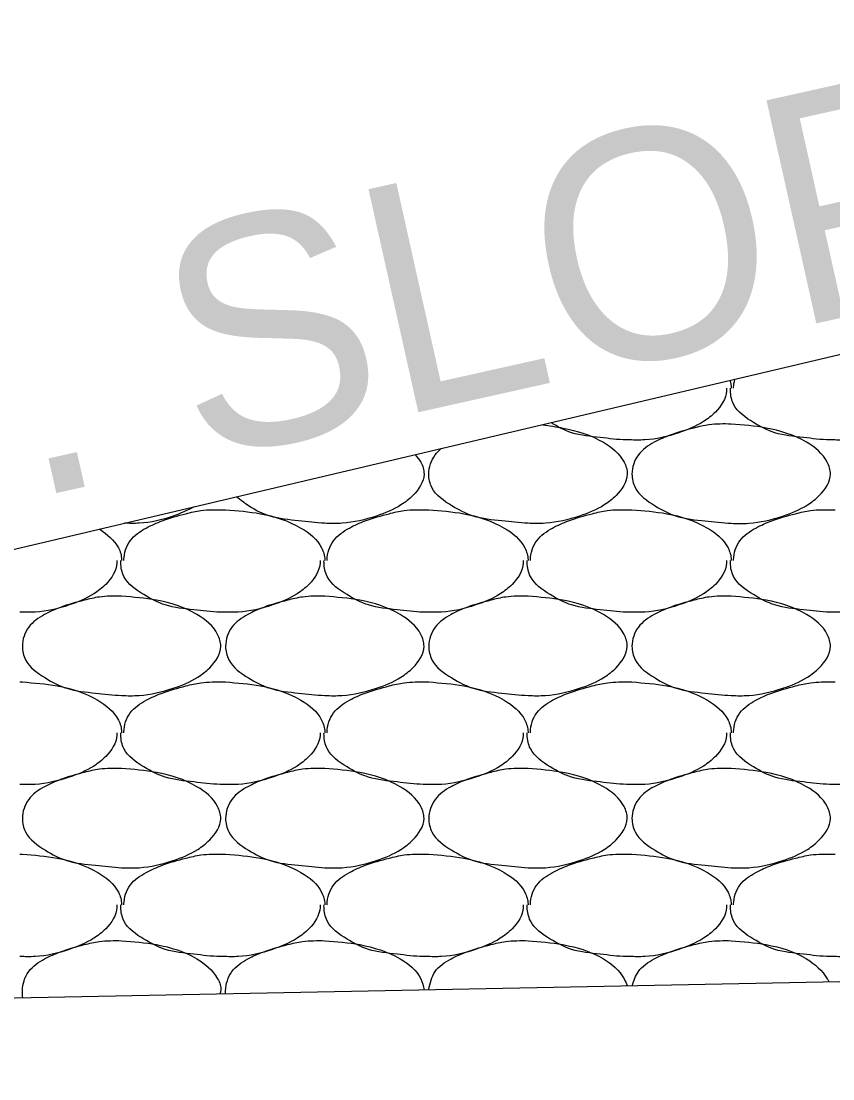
# Model space of a CAD drawing. Extents: x 1364961 to 1365294, y 367927 to 368034.
# Drawn here: x 1365020.157 to 1365022.202, y 367952.554 to 367955.219 of the extents above; entities that cross this region are included whole.
import ezdxf

# ---------------------------------------------------------------- set-up
doc = ezdxf.new("R2010")
doc.units = 0
doc.layers.add('Default', color=7, linetype='Continuous')

msp = doc.modelspace()

# ---------------------------------------------------------------- linework, layer by layer
at = {"layer": 'Default'}
for p, q in [((1365025.2251, 367955.0869), (1365003.7239, 367950.0182)), ((1365020.6661, 367953.9879), (1365020.6721, 367953.9879)), ((1365021.1781, 367953.9879), (1365021.1841, 367953.9879)), ((1365021.6901, 367953.9879), (1365021.6961, 367953.9879)), ((1365022.2021, 367953.9879), (1365022.2081, 367953.9879)), ((1365020.1541, 367953.5539), (1365020.1601, 367953.5539)), ((1365020.6661, 367953.5539), (1365020.6721, 367953.5539)), ((1365021.1781, 367953.5539), (1365021.1841, 367953.5539)), ((1365021.6901, 367953.5539), (1365021.6961, 367953.5539)), ((1365022.2021, 367953.5539), (1365022.2081, 367953.5539)), ((1365020.1541, 367953.1199), (1365020.1601, 367953.1199)), ((1365020.6661, 367953.1199), (1365020.6721, 367953.1199)), ((1365021.1781, 367953.1199), (1365021.1841, 367953.1199)), ((1365021.6901, 367953.1199), (1365021.6961, 367953.1199)), ((1365022.2021, 367953.1199), (1365022.2081, 367953.1199)), ((1365014.9002, 367952.6529), (1365031.1681, 367952.9779))]:
    msp.add_line(p, q, dxfattribs=at)
for points in [[(1365021.9431, 367954.3129), (1365021.9461, 367954.2959), (1365021.9461, 367954.2939)], [(1365021.9521, 367954.2939), (1365021.9521, 367954.2959), (1365021.9551, 367954.3159)], [(1365021.9341, 367954.2939), (1365021.9341, 367954.2879), (1365021.9061, 367954.2339), (1365021.8761, 367954.2099), (1365021.8141, 367954.1819), (1365021.7281, 367954.1639), (1365021.6901, 367954.1639)], [(1365022.2021, 367954.1639), (1365022.1941, 367954.1639), (1365022.1281, 367954.1699), (1365022.0561, 367954.1819), (1365022.0021, 367954.2079), (1365021.9521, 367954.2539), (1365021.9441, 367954.2879), (1365021.9441, 367954.2939)], [(1365022.4461, 367954.2939), (1365022.4461, 367954.2879), (1365022.4181, 367954.2339), (1365022.3881, 367954.2099), (1365022.3261, 367954.1819), (1365022.2401, 367954.1639), (1365022.2021, 367954.1639)], [(1365021.4711, 367954.2019), (1365021.5221, 367954.1939), (1365021.6241, 367954.1579), (1365021.6761, 367954.1079), (1365021.6841, 367954.0779), (1365021.6561, 367954.0239), (1365021.6261, 367953.9999), (1365021.5641, 367953.9719), (1365021.4781, 367953.9539), (1365021.4341, 367953.9539), (1365021.3681, 367953.9599), (1365021.2961, 367953.9719), (1365021.2421, 367953.9979), (1365021.1921, 367954.0439), (1365021.1841, 367954.0779), (1365021.2001, 367954.1259), (1365021.2151, 367954.1419)], [(1365021.6901, 367954.1639), (1365021.6821, 367954.1639), (1365021.6161, 367954.1699), (1365021.5441, 367954.1819), (1365021.4921, 367954.2069)], [(1365021.9461, 367954.2039), (1365022.0341, 367954.1939), (1365022.1361, 367954.1579), (1365022.1881, 367954.1079), (1365022.1961, 367954.0779), (1365022.1681, 367954.0239), (1365022.1381, 367953.9999), (1365022.0761, 367953.9719), (1365021.9901, 367953.9539), (1365021.9461, 367953.9539), (1365021.8801, 367953.9599), (1365021.8081, 367953.9719), (1365021.7541, 367953.9979), (1365021.7041, 367954.0439), (1365021.6961, 367954.0779), (1365021.7121, 367954.1259), (1365021.7521, 367954.1579), (1365021.7921, 367954.1759), (1365021.8521, 367954.1939), (1365021.8901, 367954.2019), (1365021.9461, 367954.2039)], [(1365021.1501, 367954.1259), (1365021.1641, 367954.1079), (1365021.1721, 367954.0779), (1365021.1441, 367954.0239), (1365021.1141, 367953.9999), (1365021.0521, 367953.9719), (1365020.9661, 367953.9539), (1365020.9221, 367953.9539), (1365020.8561, 367953.9599), (1365020.7841, 367953.9719), (1365020.7301, 367953.9979), (1365020.7001, 367954.0199)], [(1365020.4161, 367953.8599), (1365020.4161, 367953.8619), (1365020.4321, 367953.9099), (1365020.4721, 367953.9419), (1365020.5121, 367953.9599), (1365020.5721, 367953.9779), (1365020.6101, 367953.9859), (1365020.6661, 367953.9879)], [(1365020.5931, 367953.9949), (1365020.5401, 367953.9719), (1365020.4541, 367953.9539), (1365020.4171, 367953.9539)], [(1365020.6721, 367953.9879), (1365020.7601, 367953.9779), (1365020.8621, 367953.9419), (1365020.9141, 367953.8919), (1365020.9221, 367953.8619), (1365020.9221, 367953.8599)], [(1365020.9281, 367953.8599), (1365020.9281, 367953.8619), (1365020.9441, 367953.9099), (1365020.9841, 367953.9419), (1365021.0241, 367953.9599), (1365021.0841, 367953.9779), (1365021.1221, 367953.9859), (1365021.1781, 367953.9879)], [(1365021.1841, 367953.9879), (1365021.2721, 367953.9779), (1365021.3741, 367953.9419), (1365021.4261, 367953.8919), (1365021.4341, 367953.8619), (1365021.4341, 367953.8599)], [(1365021.4401, 367953.8599), (1365021.4401, 367953.8619), (1365021.4561, 367953.9099), (1365021.4961, 367953.9419), (1365021.5361, 367953.9599), (1365021.5961, 367953.9779), (1365021.6341, 367953.9859), (1365021.6901, 367953.9879)], [(1365021.6961, 367953.9879), (1365021.7841, 367953.9779), (1365021.8861, 367953.9419), (1365021.9381, 367953.8919), (1365021.9461, 367953.8619), (1365021.9461, 367953.8599)], [(1365021.9521, 367953.8599), (1365021.9521, 367953.8619), (1365021.9681, 367953.9099), (1365022.0081, 367953.9419), (1365022.0481, 367953.9599), (1365022.1081, 367953.9779), (1365022.1461, 367953.9859), (1365022.2021, 367953.9879)], [(1365020.3551, 367953.9389), (1365020.4021, 367953.8919), (1365020.4101, 367953.8619), (1365020.4101, 367953.8599)], [(1365020.3981, 367953.8599), (1365020.3981, 367953.8539), (1365020.3701, 367953.7999), (1365020.3401, 367953.7759), (1365020.2781, 367953.7479), (1365020.1921, 367953.7299), (1365020.1541, 367953.7299)], [(1365020.6661, 367953.7299), (1365020.6581, 367953.7299), (1365020.5921, 367953.7359), (1365020.5201, 367953.7479), (1365020.4661, 367953.7739), (1365020.4161, 367953.8199), (1365020.4081, 367953.8539), (1365020.4081, 367953.8599)], [(1365020.9101, 367953.8599), (1365020.9101, 367953.8539), (1365020.8821, 367953.7999), (1365020.8521, 367953.7759), (1365020.7901, 367953.7479), (1365020.7041, 367953.7299), (1365020.6661, 367953.7299)], [(1365021.1781, 367953.7299), (1365021.1701, 367953.7299), (1365021.1041, 367953.7359), (1365021.0321, 367953.7479), (1365020.9781, 367953.7739), (1365020.9281, 367953.8199), (1365020.9201, 367953.8539), (1365020.9201, 367953.8599)], [(1365021.4221, 367953.8599), (1365021.4221, 367953.8539), (1365021.3941, 367953.7999), (1365021.3641, 367953.7759), (1365021.3021, 367953.7479), (1365021.2161, 367953.7299), (1365021.1781, 367953.7299)], [(1365021.6901, 367953.7299), (1365021.6821, 367953.7299), (1365021.6161, 367953.7359), (1365021.5441, 367953.7479), (1365021.4901, 367953.7739), (1365021.4401, 367953.8199), (1365021.4321, 367953.8539), (1365021.4321, 367953.8599)], [(1365021.9341, 367953.8599), (1365021.9341, 367953.8539), (1365021.9061, 367953.7999), (1365021.8761, 367953.7759), (1365021.8141, 367953.7479), (1365021.7281, 367953.7299), (1365021.6901, 367953.7299)], [(1365022.2021, 367953.7299), (1365022.1941, 367953.7299), (1365022.1281, 367953.7359), (1365022.0561, 367953.7479), (1365022.0021, 367953.7739), (1365021.9521, 367953.8199), (1365021.9441, 367953.8539), (1365021.9441, 367953.8599)], [(1365022.4461, 367953.8599), (1365022.4461, 367953.8539), (1365022.4181, 367953.7999), (1365022.3881, 367953.7759), (1365022.3261, 367953.7479), (1365022.2401, 367953.7299), (1365022.2021, 367953.7299)], [(1365020.4101, 367953.7699), (1365020.4981, 367953.7599), (1365020.6001, 367953.7239), (1365020.6521, 367953.6739), (1365020.6601, 367953.6439), (1365020.6321, 367953.5899), (1365020.6021, 367953.5659), (1365020.5401, 367953.5379), (1365020.4541, 367953.5199), (1365020.4101, 367953.5199), (1365020.3441, 367953.5259), (1365020.2721, 367953.5379), (1365020.2181, 367953.5639), (1365020.1681, 367953.6099), (1365020.1601, 367953.6439), (1365020.1761, 367953.6919), (1365020.2161, 367953.7239), (1365020.2561, 367953.7419), (1365020.3161, 367953.7599), (1365020.3541, 367953.7679), (1365020.4101, 367953.7699)], [(1365020.9221, 367953.7699), (1365021.0101, 367953.7599), (1365021.1121, 367953.7239), (1365021.1641, 367953.6739), (1365021.1721, 367953.6439), (1365021.1441, 367953.5899), (1365021.1141, 367953.5659), (1365021.0521, 367953.5379), (1365020.9661, 367953.5199), (1365020.9221, 367953.5199), (1365020.8561, 367953.5259), (1365020.7841, 367953.5379), (1365020.7301, 367953.5639), (1365020.6801, 367953.6099), (1365020.6721, 367953.6439), (1365020.6881, 367953.6919), (1365020.7281, 367953.7239), (1365020.7681, 367953.7419), (1365020.8281, 367953.7599), (1365020.8661, 367953.7679), (1365020.9221, 367953.7699)], [(1365021.4341, 367953.7699), (1365021.5221, 367953.7599), (1365021.6241, 367953.7239), (1365021.6761, 367953.6739), (1365021.6841, 367953.6439), (1365021.6561, 367953.5899), (1365021.6261, 367953.5659), (1365021.5641, 367953.5379), (1365021.4781, 367953.5199), (1365021.4341, 367953.5199), (1365021.3681, 367953.5259), (1365021.2961, 367953.5379), (1365021.2421, 367953.5639), (1365021.1921, 367953.6099), (1365021.1841, 367953.6439), (1365021.2001, 367953.6919), (1365021.2401, 367953.7239), (1365021.2801, 367953.7419), (1365021.3401, 367953.7599), (1365021.3781, 367953.7679), (1365021.4341, 367953.7699)], [(1365021.9461, 367953.7699), (1365022.0341, 367953.7599), (1365022.1361, 367953.7239), (1365022.1881, 367953.6739), (1365022.1961, 367953.6439), (1365022.1681, 367953.5899), (1365022.1381, 367953.5659), (1365022.0761, 367953.5379), (1365021.9901, 367953.5199), (1365021.9461, 367953.5199), (1365021.8801, 367953.5259), (1365021.8081, 367953.5379), (1365021.7541, 367953.5639), (1365021.7041, 367953.6099), (1365021.6961, 367953.6439), (1365021.7121, 367953.6919), (1365021.7521, 367953.7239), (1365021.7921, 367953.7419), (1365021.8521, 367953.7599), (1365021.8901, 367953.7679), (1365021.9461, 367953.7699)], [(1365020.1601, 367953.5539), (1365020.2481, 367953.5439), (1365020.3501, 367953.5079), (1365020.4021, 367953.4579), (1365020.4101, 367953.4279), (1365020.4101, 367953.4259)], [(1365020.4161, 367953.4259), (1365020.4161, 367953.4279), (1365020.4321, 367953.4759), (1365020.4721, 367953.5079), (1365020.5121, 367953.5259), (1365020.5721, 367953.5439), (1365020.6101, 367953.5519), (1365020.6661, 367953.5539)], [(1365020.6721, 367953.5539), (1365020.7601, 367953.5439), (1365020.8621, 367953.5079), (1365020.9141, 367953.4579), (1365020.9221, 367953.4279), (1365020.9221, 367953.4259)], [(1365020.9281, 367953.4259), (1365020.9281, 367953.4279), (1365020.9441, 367953.4759), (1365020.9841, 367953.5079), (1365021.0241, 367953.5259), (1365021.0841, 367953.5439), (1365021.1221, 367953.5519), (1365021.1781, 367953.5539)], [(1365021.1841, 367953.5539), (1365021.2721, 367953.5439), (1365021.3741, 367953.5079), (1365021.4261, 367953.4579), (1365021.4341, 367953.4279), (1365021.4341, 367953.4259)], [(1365021.4401, 367953.4259), (1365021.4401, 367953.4279), (1365021.4561, 367953.4759), (1365021.4961, 367953.5079), (1365021.5361, 367953.5259), (1365021.5961, 367953.5439), (1365021.6341, 367953.5519), (1365021.6901, 367953.5539)], [(1365021.6961, 367953.5539), (1365021.7841, 367953.5439), (1365021.8861, 367953.5079), (1365021.9381, 367953.4579), (1365021.9461, 367953.4279), (1365021.9461, 367953.4259)], [(1365021.9521, 367953.4259), (1365021.9521, 367953.4279), (1365021.9681, 367953.4759), (1365022.0081, 367953.5079), (1365022.0481, 367953.5259), (1365022.1081, 367953.5439), (1365022.1461, 367953.5519), (1365022.2021, 367953.5539)], [(1365020.3981, 367953.4259), (1365020.3981, 367953.4199), (1365020.3701, 367953.3659), (1365020.3401, 367953.3419), (1365020.2781, 367953.3139), (1365020.1921, 367953.2959), (1365020.1541, 367953.2959)], [(1365020.6661, 367953.2959), (1365020.6581, 367953.2959), (1365020.5921, 367953.3019), (1365020.5201, 367953.3139), (1365020.4661, 367953.3399), (1365020.4161, 367953.3859), (1365020.4081, 367953.4199), (1365020.4081, 367953.4259)], [(1365020.9101, 367953.4259), (1365020.9101, 367953.4199), (1365020.8821, 367953.3659), (1365020.8521, 367953.3419), (1365020.7901, 367953.3139), (1365020.7041, 367953.2959), (1365020.6661, 367953.2959)], [(1365021.1781, 367953.2959), (1365021.1701, 367953.2959), (1365021.1041, 367953.3019), (1365021.0321, 367953.3139), (1365020.9781, 367953.3399), (1365020.9281, 367953.3859), (1365020.9201, 367953.4199), (1365020.9201, 367953.4259)], [(1365021.4221, 367953.4259), (1365021.4221, 367953.4199), (1365021.3941, 367953.3659), (1365021.3641, 367953.3419), (1365021.3021, 367953.3139), (1365021.2161, 367953.2959), (1365021.1781, 367953.2959)], [(1365021.6901, 367953.2959), (1365021.6821, 367953.2959), (1365021.6161, 367953.3019), (1365021.5441, 367953.3139), (1365021.4901, 367953.3399), (1365021.4401, 367953.3859), (1365021.4321, 367953.4199), (1365021.4321, 367953.4259)], [(1365021.9341, 367953.4259), (1365021.9341, 367953.4199), (1365021.9061, 367953.3659), (1365021.8761, 367953.3419), (1365021.8141, 367953.3139), (1365021.7281, 367953.2959), (1365021.6901, 367953.2959)], [(1365022.2021, 367953.2959), (1365022.1941, 367953.2959), (1365022.1281, 367953.3019), (1365022.0561, 367953.3139), (1365022.0021, 367953.3399), (1365021.9521, 367953.3859), (1365021.9441, 367953.4199), (1365021.9441, 367953.4259)], [(1365022.4461, 367953.4259), (1365022.4461, 367953.4199), (1365022.4181, 367953.3659), (1365022.3881, 367953.3419), (1365022.3261, 367953.3139), (1365022.2401, 367953.2959), (1365022.2021, 367953.2959)], [(1365020.4101, 367953.3359), (1365020.4981, 367953.3259), (1365020.6001, 367953.2899), (1365020.6521, 367953.2399), (1365020.6601, 367953.2099), (1365020.6321, 367953.1559), (1365020.6021, 367953.1319), (1365020.5401, 367953.1039), (1365020.4541, 367953.0859), (1365020.4101, 367953.0859), (1365020.3441, 367953.0919), (1365020.2721, 367953.1039), (1365020.2181, 367953.1299), (1365020.1681, 367953.1759), (1365020.1601, 367953.2099), (1365020.1761, 367953.2579), (1365020.2161, 367953.2899), (1365020.2561, 367953.3079), (1365020.3161, 367953.3259), (1365020.3541, 367953.3339), (1365020.4101, 367953.3359)], [(1365020.9221, 367953.3359), (1365021.0101, 367953.3259), (1365021.1121, 367953.2899), (1365021.1641, 367953.2399), (1365021.1721, 367953.2099), (1365021.1441, 367953.1559), (1365021.1141, 367953.1319), (1365021.0521, 367953.1039), (1365020.9661, 367953.0859), (1365020.9221, 367953.0859), (1365020.8561, 367953.0919), (1365020.7841, 367953.1039), (1365020.7301, 367953.1299), (1365020.6801, 367953.1759), (1365020.6721, 367953.2099), (1365020.6881, 367953.2579), (1365020.7281, 367953.2899), (1365020.7681, 367953.3079), (1365020.8281, 367953.3259), (1365020.8661, 367953.3339), (1365020.9221, 367953.3359)], [(1365021.4341, 367953.3359), (1365021.5221, 367953.3259), (1365021.6241, 367953.2899), (1365021.6761, 367953.2399), (1365021.6841, 367953.2099), (1365021.6561, 367953.1559), (1365021.6261, 367953.1319), (1365021.5641, 367953.1039), (1365021.4781, 367953.0859), (1365021.4341, 367953.0859), (1365021.3681, 367953.0919), (1365021.2961, 367953.1039), (1365021.2421, 367953.1299), (1365021.1921, 367953.1759), (1365021.1841, 367953.2099), (1365021.2001, 367953.2579), (1365021.2401, 367953.2899), (1365021.2801, 367953.3079), (1365021.3401, 367953.3259), (1365021.3781, 367953.3339), (1365021.4341, 367953.3359)], [(1365021.9461, 367953.3359), (1365022.0341, 367953.3259), (1365022.1361, 367953.2899), (1365022.1881, 367953.2399), (1365022.1961, 367953.2099), (1365022.1681, 367953.1559), (1365022.1381, 367953.1319), (1365022.0761, 367953.1039), (1365021.9901, 367953.0859), (1365021.9461, 367953.0859), (1365021.8801, 367953.0919), (1365021.8081, 367953.1039), (1365021.7541, 367953.1299), (1365021.7041, 367953.1759), (1365021.6961, 367953.2099), (1365021.7121, 367953.2579), (1365021.7521, 367953.2899), (1365021.7921, 367953.3079), (1365021.8521, 367953.3259), (1365021.8901, 367953.3339), (1365021.9461, 367953.3359)], [(1365020.1601, 367953.1199), (1365020.2481, 367953.1099), (1365020.3501, 367953.0739), (1365020.4021, 367953.0239), (1365020.4101, 367952.9939), (1365020.4101, 367952.9919)], [(1365020.4161, 367952.9919), (1365020.4161, 367952.9939), (1365020.4321, 367953.0419), (1365020.4721, 367953.0739), (1365020.5121, 367953.0919), (1365020.5721, 367953.1099), (1365020.6101, 367953.1179), (1365020.6661, 367953.1199)], [(1365020.6721, 367953.1199), (1365020.7601, 367953.1099), (1365020.8621, 367953.0739), (1365020.9141, 367953.0239), (1365020.9221, 367952.9939), (1365020.9221, 367952.9919)], [(1365020.9281, 367952.9919), (1365020.9281, 367952.9939), (1365020.9441, 367953.0419), (1365020.9841, 367953.0739), (1365021.0241, 367953.0919), (1365021.0841, 367953.1099), (1365021.1221, 367953.1179), (1365021.1781, 367953.1199)], [(1365021.1841, 367953.1199), (1365021.2721, 367953.1099), (1365021.3741, 367953.0739), (1365021.4261, 367953.0239), (1365021.4341, 367952.9939), (1365021.4341, 367952.9919)], [(1365021.4401, 367952.9919), (1365021.4401, 367952.9939), (1365021.4561, 367953.0419), (1365021.4961, 367953.0739), (1365021.5361, 367953.0919), (1365021.5961, 367953.1099), (1365021.6341, 367953.1179), (1365021.6901, 367953.1199)], [(1365021.6961, 367953.1199), (1365021.7841, 367953.1099), (1365021.8861, 367953.0739), (1365021.9381, 367953.0239), (1365021.9461, 367952.9939), (1365021.9461, 367952.9919)], [(1365021.9521, 367952.9919), (1365021.9521, 367952.9939), (1365021.9681, 367953.0419), (1365022.0081, 367953.0739), (1365022.0481, 367953.0919), (1365022.1081, 367953.1099), (1365022.1461, 367953.1179), (1365022.2021, 367953.1199)], [(1365020.3981, 367952.9919), (1365020.3981, 367952.9859), (1365020.3701, 367952.9319), (1365020.3401, 367952.9079), (1365020.2781, 367952.8799), (1365020.1921, 367952.8619), (1365020.1541, 367952.8619)], [(1365020.6661, 367952.8619), (1365020.6581, 367952.8619), (1365020.5921, 367952.8679), (1365020.5201, 367952.8799), (1365020.4661, 367952.9059), (1365020.4161, 367952.9519), (1365020.4081, 367952.9859), (1365020.4081, 367952.9919)], [(1365020.9101, 367952.9919), (1365020.9101, 367952.9859), (1365020.8821, 367952.9319), (1365020.8521, 367952.9079), (1365020.7901, 367952.8799), (1365020.7041, 367952.8619), (1365020.6661, 367952.8619)], [(1365021.1781, 367952.8619), (1365021.1701, 367952.8619), (1365021.1041, 367952.8679), (1365021.0321, 367952.8799), (1365020.9781, 367952.9059), (1365020.9281, 367952.9519), (1365020.9201, 367952.9859), (1365020.9201, 367952.9919)], [(1365021.4221, 367952.9919), (1365021.4221, 367952.9859), (1365021.3941, 367952.9319), (1365021.3641, 367952.9079), (1365021.3021, 367952.8799), (1365021.2161, 367952.8619), (1365021.1781, 367952.8619)], [(1365021.6901, 367952.8619), (1365021.6821, 367952.8619), (1365021.6161, 367952.8679), (1365021.5441, 367952.8799), (1365021.4901, 367952.9059), (1365021.4401, 367952.9519), (1365021.4321, 367952.9859), (1365021.4321, 367952.9919)], [(1365021.9341, 367952.9919), (1365021.9341, 367952.9859), (1365021.9061, 367952.9319), (1365021.8761, 367952.9079), (1365021.8141, 367952.8799), (1365021.7281, 367952.8619), (1365021.6901, 367952.8619)], [(1365022.2021, 367952.8619), (1365022.1941, 367952.8619), (1365022.1281, 367952.8679), (1365022.0561, 367952.8799), (1365022.0021, 367952.9059), (1365021.9521, 367952.9519), (1365021.9441, 367952.9859), (1365021.9441, 367952.9919)], [(1365022.4461, 367952.9919), (1365022.4461, 367952.9859), (1365022.4181, 367952.9319), (1365022.3881, 367952.9079), (1365022.3261, 367952.8799), (1365022.2401, 367952.8619), (1365022.2021, 367952.8619)], [(1365020.1611, 367952.7579), (1365020.1601, 367952.7759), (1365020.1761, 367952.8239), (1365020.2161, 367952.8559), (1365020.2561, 367952.8739), (1365020.3161, 367952.8919), (1365020.3541, 367952.8999), (1365020.4101, 367952.9019)], [(1365020.4101, 367952.9019), (1365020.4981, 367952.8919), (1365020.6001, 367952.8559), (1365020.6521, 367952.8059), (1365020.6601, 367952.7759), (1365020.6581, 367952.7679)], [(1365020.6721, 367952.7679), (1365020.6721, 367952.7759), (1365020.6881, 367952.8239), (1365020.7281, 367952.8559), (1365020.7681, 367952.8739), (1365020.8281, 367952.8919), (1365020.8661, 367952.8999), (1365020.9221, 367952.9019)], [(1365020.9221, 367952.9019), (1365021.0101, 367952.8919), (1365021.1121, 367952.8559), (1365021.1641, 367952.8059), (1365021.1721, 367952.7779)], [(1365021.1841, 367952.7789), (1365021.2001, 367952.8239), (1365021.2401, 367952.8559), (1365021.2801, 367952.8739), (1365021.3401, 367952.8919), (1365021.3781, 367952.8999), (1365021.4341, 367952.9019)], [(1365021.4341, 367952.9019), (1365021.5221, 367952.8919), (1365021.6241, 367952.8559), (1365021.6761, 367952.8059), (1365021.6841, 367952.7889)], [(1365021.6971, 367952.7889), (1365021.7121, 367952.8239), (1365021.7521, 367952.8559), (1365021.7921, 367952.8739), (1365021.8521, 367952.8919), (1365021.8901, 367952.8999), (1365021.9461, 367952.9019)], [(1365021.9461, 367952.9019), (1365022.0341, 367952.8919), (1365022.1361, 367952.8559), (1365022.1881, 367952.8059), (1365022.1921, 367952.7989)]]:
    msp.add_spline(points, degree=3, dxfattribs=at)

# ---------------------------------------------------------------- texts
msp.add_text('EXIST. SLOPE', height=0.576, rotation=12.587, dxfattribs=at).set_placement((1365018.0047, 367953.5295))

doc.saveas('drawing.dxf')
